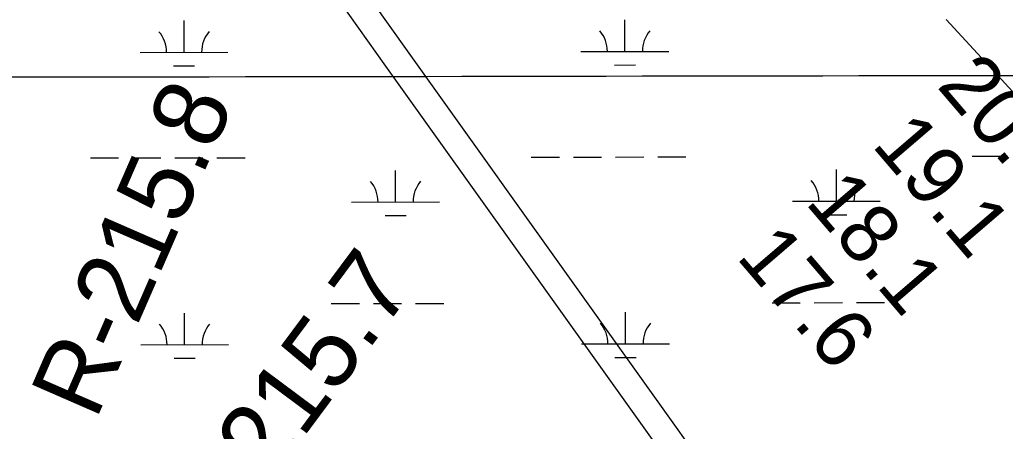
# Model space of a CAD drawing. Extents: x 3329297 to 3367176, y 649250 to 674653.
# Drawn here: x 3336729 to 3337851, y 666357 to 666825 of the extents above; entities that cross this region are included whole.
import ezdxf

# ---------------------------------------------------------------- set-up
doc = ezdxf.new("R2010")
doc.units = 0
for name, color, linetype in [('V-GRID-MAJR', 7, 'Continuous'), ('V-RIVR-EDGE', 7, 'Continuous'), ('V-RIVR-RANG', 7, 'Continuous'), ('V-RIVR-RANG-IDEN', 7, 'Continuous'), ('V-ROAD-CNTR', 7, 'Continuous'), ('V-TOPO-MINR', 7, 'Continuous'), ('V-WETL-SWMP', 7, 'Continuous')]:
    doc.layers.add(name, color=color, linetype=linetype)

msp = doc.modelspace()

# ---------------------------------------------------------------- linework, layer by layer
at = {"layer": 'V-GRID-MAJR'}
msp.add_spline([(3333412.313, 666754.8420000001), (3338670.2060000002, 666762.872), (3343928.099, 666771.667), (3349185.99, 666781.226), (3354443.88, 666791.55), (3359701.768, 666802.639), (3364959.654, 666814.493), (3364959.6550000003, 666814.493)], degree=3, dxfattribs=at)
at = {"layer": 'V-RIVR-EDGE'}
msp.add_spline([(3333408.6727218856, 669402.2502367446), (3333456.1886436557, 669390.7090641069), (3333480.632804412, 669386.5037801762), (3333498.4442359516, 669381.9004130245), (3333510.874581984, 669380.2117401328), (3333522.0532843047, 669375.2102897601), (3333537.7912833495, 669370.1975655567), (3333569.2775303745, 669364.3169323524), (3333591.646208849, 669358.8733283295), (3333623.1242567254, 669349.6768429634), (3333650.8740207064, 669341.3185446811), (3333676.1368955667, 669332.9663957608), (3333726.255338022, 669319.1644934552), (3333778.852470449, 669302.0405896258), (3333791.695248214, 669299.5219287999), (3333813.647395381, 669293.2503866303), (3333833.9385417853, 669285.739499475), (3333853.8131568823, 669277.4006741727), (3333866.2476024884, 669277.3699273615), (3333927.544747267, 669258.5665746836), (3333978.897410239, 669241.0312640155), (3334054.6962837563, 669220.1196324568), (3334082.033616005, 669212.5913221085), (3334104.3992197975, 669205.9042735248), (3334133.3862789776, 669195.0560114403), (3334212.0762741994, 669169.9923904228), (3334258.8747649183, 669154.5407611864), (3334287.450417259, 669144.9369685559), (3334323.8991686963, 669134.4847399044), (3334362.8276349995, 669121.1249912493), (3334397.6153856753, 669109.4334176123), (3334435.2973327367, 669094.8332990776), (3334441.920837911, 669091.5010486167), (3334451.864294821, 669089.8185250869), (3334460.968539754, 669083.9932361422), (3334464.6957987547, 669082.7405675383), (3334470.5005898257, 669083.555182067), (3334476.295131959, 669080.2249813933), (3334476.699364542, 669076.0791412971), (3334486.638721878, 669072.7386916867), (3334503.2159328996, 669071.8687328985), (3334523.51425356, 669067.2592163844), (3334538.4212397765, 669061.419578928), (3334550.425830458, 669055.1726342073), (3334564.912185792, 669046.8471325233), (3334575.678456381, 669042.6756700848), (3334598.8740481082, 669036.4010532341), (3334626.2165048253, 669030.9451504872), (3334690.8459000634, 669018.7653029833), (3334721.0958767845, 669015.7891151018), (3334733.1158408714, 669015.7593931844), (3334745.124531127, 669011.1703745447), (3334755.067988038, 669009.4878510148), (3334769.572791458, 669008.623016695), (3334791.1155815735, 669004.4249070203), (3334799.8196934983, 669004.4033842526), (3334813.49860856, 669004.784044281), (3334832.5524597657, 668999.7631209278), (3334841.6679785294, 668998.4971287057), (3334844.560125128, 668994.7596207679), (3334856.983296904, 668990.1695772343), (3334864.0141093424, 668983.934931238), (3334870.21595874, 668977.7023350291), (3334876.8292149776, 668970.2252693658), (3334882.2133751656, 668968.554019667), (3334894.6406465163, 668965.6219022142), (3334904.173721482, 668965.5983296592), (3334918.263018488, 668964.3200387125), (3334926.5505991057, 668963.4705777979), (3334936.0713753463, 668958.4732270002), (3334945.1674211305, 668949.3320858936), (3334956.7524058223, 668941.0137584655), (3334959.6548013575, 668941.4210657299), (3334971.6747654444, 668941.3913438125), (3334983.2812729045, 668941.777128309), (3334993.2216551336, 668938.8511602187), (3335003.5672948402, 668932.1938335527), (3335011.4250205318, 668925.1281747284), (3335021.774759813, 668920.1287741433), (3335034.198956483, 668915.9532121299), (3335054.9127835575, 668911.7571522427), (3335056.9780169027, 668908.8506571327), (3335064.8408670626, 668903.8574059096), (3335073.5357549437, 668900.1055494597), (3335080.9912978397, 668898.0146937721), (3335087.623002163, 668897.9982954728), (3335095.083669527, 668897.9798473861), (3335097.5633843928, 668895.0723273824), (3335105.0076534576, 668888.422174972), (3335114.110873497, 668882.1824045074), (3335138.1282540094, 668873.0043672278), (3335159.659770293, 668864.2469608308), (3335185.7382845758, 668850.5045023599), (3335195.2426625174, 668838.8754472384), (3335210.971437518, 668830.132389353), (3335229.1973505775, 668825.5279973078), (3335249.9019536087, 668817.6016037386), (3335252.3734693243, 668811.3782315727), (3335261.477714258, 668805.5529426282), (3335272.651292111, 668798.4790846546), (3335296.262390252, 668792.61792443), (3335327.3136578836, 668778.4486857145), (3335359.187739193, 668761.7905080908), (3335399.3381272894, 668739.7235728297), (3335432.4566780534, 668723.4768020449), (3335466.406241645, 668708.0569445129), (3335508.6372364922, 668689.3007369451), (3335535.5416391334, 668674.312784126), (3335583.9837074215, 668653.0543140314), (3335614.618443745, 668638.0571371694), (3335645.2572796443, 668624.7178863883), (3335682.08669111, 668600.586742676), (3335715.19601783, 668580.6096382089), (3335752.4522095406, 668561.4512478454), (3335771.912343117, 668553.1134474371), (3335793.8685898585, 668548.4998313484), (3335846.449323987, 668524.7442231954), (3335870.8791362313, 668514.7361979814), (3335887.859554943, 668509.3059175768), (3335894.885242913, 668500.9988639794), (3335912.676176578, 668488.1058664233), (3335927.5729138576, 668478.1214137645), (3335958.630330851, 668466.4390641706), (3335986.7812527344, 668452.6914812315), (3336001.2635084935, 668442.7080534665), (3336018.651234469, 668434.3753775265), (3336038.942380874, 668426.8644903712), (3336117.1820232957, 668387.2950410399), (3336184.2337393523, 668348.9967083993), (3336223.139657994, 668326.5183662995), (3336257.490379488, 668305.7092241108), (3336289.353186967, 668284.4917497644), (3336317.086552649, 668269.5017471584), (3336332.8173774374, 668261.5876523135), (3336456.5925930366, 668198.6944995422), (3336509.163078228, 668170.7940761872), (3336541.4485663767, 668152.8914291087), (3336585.7417198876, 668129.9852818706), (3336625.8992822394, 668110.8197172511), (3336652.80880935, 668097.9041720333), (3336753.3853585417, 668040.0421915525), (3336798.0847944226, 668013.8191672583), (3336819.6070866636, 668001.3314271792), (3336844.0256250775, 667986.7641052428), (3336862.231040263, 667973.8700827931), (3336893.6783413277, 667952.2391518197), (3336928.0331623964, 667933.0879357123), (3336960.3176256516, 667914.7708071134), (3336990.525581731, 667894.8008769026), (3337029.4202265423, 667867.7632380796), (3337069.147933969, 667842.3814755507), (3337101.0312393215, 667829.4536316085), (3337126.7014214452, 667818.199087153), (3337166.0084979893, 667790.3314603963), (3337200.355119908, 667767.8643921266), (3337228.4896434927, 667747.4851048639), (3337263.2538216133, 667726.2604562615), (3337288.909655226, 667709.2031705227), (3337372.5068105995, 667657.1859519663), (3337387.8067555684, 667642.6411776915), (3337413.867846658, 667621.8525333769), (3337448.62690031, 667598.5554771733), (3337473.4465966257, 667578.5988705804), (3337509.0233394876, 667550.7404678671), (3337579.3683600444, 667503.3153426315), (3337621.147977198, 667469.6388252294), (3337664.987703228, 667430.9834051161), (3337707.995391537, 667391.0865902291), (3337739.83155178, 667359.0925963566), (3337772.911156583, 667327.095527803), (3337812.19158589, 667288.4513815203), (3337827.070899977, 667271.4207430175), (3337829.540365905, 667264.3684078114), (3337842.772002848, 667251.4866840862), (3337873.3852164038, 667227.7853952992), (3337886.2023718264, 667214.9046964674), (3337903.1540935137, 667197.8689334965), (3337949.444837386, 667144.7005108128), (3337971.3600883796, 667123.5076339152), (3337996.1623615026, 667096.5048414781), (3338024.281511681, 667069.9083314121), (3338047.015476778, 667044.5685895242), (3338075.5337350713, 667011.7538317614), (3338104.875831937, 666976.8646166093), (3338113.5512468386, 666965.2376112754), (3338176.78038878, 666889.6451658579), (3338206.111211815, 666850.1966539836), (3338224.286905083, 666825.2826674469), (3338246.1878075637, 666798.2870492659), (3338263.5365875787, 666774.2040755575), (3338301.946033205, 666718.5682367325), (3338311.8587433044, 666704.451267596), (3338327.9712530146, 666683.2727392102), (3338335.393999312, 666667.918474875), (3338348.5989890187, 666644.2602316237), (3338362.6493400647, 666627.2316429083), (3338385.377155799, 666599.4050118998), (3338404.3818121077, 666574.4889755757), (3338412.640695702, 666562.0340320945), (3338414.686456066, 666551.2523880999), (3338422.1020281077, 666532.9967531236), (3338443.144245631, 666493.9832206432), (3338455.938853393, 666471.9839283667), (3338475.364140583, 666449.5537562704), (3338483.2228911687, 666442.9025789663), (3338498.1001554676, 666425.0429774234), (3338521.619013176, 666381.8784803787), (3338562.4938251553, 666317.5323802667), (3338585.6381721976, 666290.5336874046), (3338600.4857145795, 666260.654121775), (3338619.8659064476, 666219.9867627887), (3338640.9050492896, 666179.7297857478), (3338652.474660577, 666165.1942355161), (3338660.7232952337, 666148.5944768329), (3338708.98190755, 666053.1438146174), (3338735.395986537, 666007.4852541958), (3338756.445378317, 665971.3730923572), (3338777.085413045, 665937.3343630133), (3338810.119922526, 665887.1001075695), (3338828.6711513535, 665846.4347983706), (3338853.8315368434, 665796.6344974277), (3338873.6159612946, 665751.8212983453), (3338895.0726603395, 665712.8067409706), (3338903.7255275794, 665692.0611421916), (3338916.509886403, 665665.9170347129), (3338933.842268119, 665635.2023566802), (3338944.1407627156, 665609.4788800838), (3338956.4993661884, 665578.7765007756), (3338961.8548293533, 665565.4997685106), (3338976.7208198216, 665543.0808702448), (3338984.9725291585, 665527.7245561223), (3338995.2935714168, 665511.1196729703), (3339011.776492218, 665472.1174143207), (3339026.61583545, 665438.9219965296), (3339039.8146757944, 665412.776864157), (3339047.6160323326, 665382.9147217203), (3339085.518756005, 665289.9765709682), (3339099.521961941, 665253.8818323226), (3339113.537466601, 665222.7608719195), (3339126.3115764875, 665192.4719492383), (3339138.66710528, 665160.5261253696), (3339164.1968769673, 665092.4876126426), (3339180.2714656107, 665055.9732680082), (3339203.736003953, 664990.8412503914), (3339215.6709018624, 664956.4095622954), (3339231.2756647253, 664897.5142404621), (3339241.1391799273, 664863.5021583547), (3339253.8948417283, 664825.7525683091), (3339262.1168291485, 664798.3762901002), (3339275.2900471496, 664761.8691197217), (3339290.5336229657, 664724.5278618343), (3339306.203979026, 664692.1593572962), (3339318.964765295, 664656.4821748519), (3339324.3038301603, 664636.5737382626), (3339336.6409108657, 664597.1672470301), (3339352.318441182, 664567.7001131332), (3339365.5090823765, 664538.2391285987), (3339372.0946664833, 664519.571061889), (3339374.1014808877, 664493.0391201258), (3339373.2376714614, 664478.9487982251), (3339373.218198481, 664471.0736493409), (3339377.310744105, 664449.9248428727), (3339393.81416278, 664419.2122146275), (3339410.3083574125, 664384.7692527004), (3339423.473376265, 664344.9462301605), (3339458.488052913, 664257.4035134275), (3339469.999245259, 664219.2425165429), (3339470.384004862, 664207.2215275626), (3339477.7913777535, 664185.6500404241), (3339481.0559852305, 664164.9177652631), (3339486.3827513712, 664140.0355504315), (3339490.074139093, 664124.2760286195), (3339499.5651934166, 664107.2587137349), (3339512.7363616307, 664069.9225803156), (3339523.8248733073, 664028.4467561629), (3339527.4803897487, 663998.1803811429), (3339528.238635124, 663969.5791064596), (3339525.707675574, 663951.762550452), (3339522.3764500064, 663945.5535267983), (3339521.1176320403, 663939.3393786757), (3339523.9841562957, 663925.2398327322), (3339554.1172951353, 663875.0127515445), (3339569.3567713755, 663836.013567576), (3339574.2506079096, 663803.671710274), (3339577.0792110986, 663774.2363480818), (3339586.9191537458, 663730.6911910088), (3339599.6707159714, 663691.2836748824), (3339610.337571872, 663646.907504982), (3339623.109631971, 663615.7896192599), (3339630.5211044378, 663595.8760582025), (3339633.8369565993, 663595.867859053), (3339642.963749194, 663599.1611635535), (3339642.95145047, 663594.1873853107), (3339646.19760986, 663565.9944427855), (3339654.4124230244, 663535.7167939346), (3339664.2810626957, 663503.7771194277), (3339677.0346747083, 663465.1985663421), (3339691.8617192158, 663427.0293703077), (3339697.1997591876, 663406.7064521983), (3339697.163887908, 663392.1995989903), (3339697.1362157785, 663381.008597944), (3339704.945771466, 663354.4623076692), (3339710.6767701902, 663325.4342527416), (3339723.838714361, 663284.3677856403), (3339738.66883355, 663247.4420341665), (3339746.0680072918, 663222.5546948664), (3339747.677763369, 663203.069963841), (3339746.386148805, 663183.5924070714), (3339745.485443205, 663154.5807504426), (3339745.0115178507, 663130.5418471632), (3339742.911438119, 663119.3559705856), (3339739.5658640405, 663107.3442056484), (3339737.017481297, 663082.4814637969), (3339735.309335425, 663062.1759688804), (3339736.911917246, 663039.7898672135), (3339742.242782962, 663016.5655784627), (3339743.8884103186, 663011.5877006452), (3339748.0332255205, 663011.5774517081), (3339751.7584347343, 663009.4958200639), (3339753.8134191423, 663002.4445097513), (3339760.0162934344, 662996.6263950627), (3339761.245389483, 662990.8205790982), (3339763.695382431, 662975.8930950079), (3339763.2286313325, 662954.7555623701), (3339760.681273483, 662930.3073020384), (3339757.773753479, 662927.827587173), (3339749.0686166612, 662927.4346284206), (3339743.2658753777, 662927.4489769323), (3339738.698379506, 662924.1443986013), (3339734.9526724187, 662917.9363998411), (3339730.3882512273, 662915.8752660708), (3339727.477656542, 662912.1521066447), (3339727.0519011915, 662907.5938348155), (3339732.421712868, 662900.1198438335), (3339737.35654515, 662884.3572473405), (3339741.878945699, 662869.4246387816), (3339745.186598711, 662866.1005874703), (3339748.091044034, 662867.336857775), (3339750.602530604, 662877.2782648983), (3339752.6790377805, 662878.9310665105), (3339754.3287647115, 662875.611114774), (3339755.552736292, 662867.7328912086), (3339761.748436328, 662859.0134058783), (3339764.214827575, 662850.7176261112), (3339762.540503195, 662844.0900213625), (3339761.6572207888, 662822.1245505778), (3339758.317796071, 662812.5996747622), (3339756.6332227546, 662801.8272548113), (3339759.4905229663, 662783.9973751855), (3339757.4068415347, 662779.4432029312), (3339754.8933051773, 662768.6728327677), (3339755.279089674, 662757.0663253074), (3339757.7475307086, 662749.5995085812), (3339761.867748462, 662739.6417031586), (3339755.6290028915, 662730.952964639), (3339746.4612145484, 662711.0803993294), (3339737.739679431, 662704.055736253), (3339732.763851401, 662703.239071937), (3339730.26876313, 662699.9293691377), (3339733.558992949, 662689.5591319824), (3339736.8440983, 662677.1164872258), (3339737.236032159, 662667.9968688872), (3339731.8262496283, 662659.3060805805), (3339726.401093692, 662644.39806947), (3339724.3204869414, 662641.0873417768), (3339729.6892737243, 662633.1988692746), (3339729.674925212, 662627.3961279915), (3339727.1829116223, 662625.3298697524), (3339721.795676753, 662625.7576748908), (3339721.7700544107, 662615.3956368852), (3339722.9684036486, 662597.1553753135), (3339722.8782130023, 662560.6810015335), (3339725.302583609, 662535.3914794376), (3339725.2656874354, 662520.4701447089), (3339726.839572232, 662486.4785604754), (3339724.295289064, 662463.2737447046), (3339713.0427943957, 662438.4325256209), (3339703.8709064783, 662416.9020342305), (3339699.6635727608, 662391.6289104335), (3339692.887358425, 662333.2034143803), (3339688.2409457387, 662297.9837589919), (3339687.3535637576, 662274.3603621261), (3339683.5781347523, 662256.1323992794), (3339676.077496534, 662239.9860680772), (3339666.0725460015, 662216.7997003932), (3339659.795879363, 662192.7751456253), (3339656.8422391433, 662171.6437623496), (3339654.6570932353, 662126.0559195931), (3339650.425162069, 662090.8352393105), (3339644.542479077, 662058.5200292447), (3339643.666370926, 662039.4559291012), (3339638.218667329, 662015.4293245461), (3339634.446313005, 661998.4448062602), (3339628.5779785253, 661971.9323374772), (3339618.9803352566, 661945.8435742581), (3339616.461674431, 661933.0007964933), (3339617.227094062, 661907.3008924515), (3339619.634041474, 661874.9651845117), (3339617.096932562, 661854.6617393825), (3339612.9295696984, 661845.5533948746), (3339610.8346144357, 661836.4399258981), (3339609.9892530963, 661829.8102713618), (3339609.965680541, 661820.2771963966), (3339609.942107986, 661810.7441214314), (3339603.7084868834, 661804.1277905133), (3339600.795842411, 661799.5756680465), (3339598.6875635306, 661785.0739393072), (3339594.933657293, 661775.5500883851), (3339590.3343897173, 661759.3965829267), (3339588.631368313, 661741.1634956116), (3339585.7105246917, 661733.2955209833), (3339580.722397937, 661727.5050784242), (3339574.0814695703, 661723.7911430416), (3339572.818552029, 661715.9190688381), (3339571.9342447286, 661693.5391165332), (3339563.9637807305, 661655.0118081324), (3339553.9137348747, 661613.5882535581), (3339540.5539862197, 661574.6597872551), (3339527.603594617, 661533.6578884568), (3339508.4472540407, 661497.230659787), (3339490.1075777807, 661455.8276030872), (3339486.769177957, 661446.7172087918), (3339487.148813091, 661432.62381221), (3339486.2696302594, 661412.3162675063), (3339484.591206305, 661404.0307366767), (3339476.68531061, 661391.61576405), (3339467.94942698, 661378.7883596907), (3339452.99427076, 661365.1473656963), (3339446.7729483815, 661363.5048130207), (3339440.969182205, 661363.1046800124), (3339433.902498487, 661354.8324728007), (3339423.5189377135, 661346.1539832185), (3339398.2068679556, 661334.6110191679), (3339381.1936526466, 661326.7778909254), (3339369.985228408, 661319.7593772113), (3339357.514911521, 661305.2832708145), (3339344.6034658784, 661280.0316697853), (3339332.9723609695, 661269.6983288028), (3339320.9370234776, 661263.5108279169), (3339313.88981274, 661263.1137695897), (3339310.1666533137, 661266.0243642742), (3339308.108594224, 661271.8322300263), (3339302.7459568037, 661282.2075916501), (3339298.6113905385, 661286.3626557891), (3339290.7423910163, 661288.8690178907), (3339284.9396497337, 661288.8833664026), (3339274.9838940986, 661285.5921116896), (3339261.2752571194, 661273.1914875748), (3339255.456117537, 661266.574131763), (3339248.8223634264, 661265.7615670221), (3339234.7269170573, 661264.5529688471), (3339224.3638541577, 661264.1641096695), (3339216.476406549, 661259.2098044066), (3339211.8996866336, 661252.1748923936), (3339209.4035734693, 661248.4507080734), (3339211.04202657, 661240.5714596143), (3339215.5736511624, 661229.3691847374), (3339215.521381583, 661208.2306272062), (3339213.4069533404, 661191.2420093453), (3339208.832283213, 661185.0360603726), (3339198.8457807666, 661169.3103600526), (3339190.952183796, 661161.8691656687), (3339179.344651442, 661161.068899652), (3339154.487034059, 661165.6896899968), (3339127.9735403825, 661171.1435429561), (3339111.4065782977, 661176.158316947), (3339105.1893554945, 661176.1736903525), (3339096.8946006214, 661174.1217806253), (3339090.6640541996, 661168.7488942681), (3339085.6615789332, 661157.1557104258), (3339071.9488423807, 661143.0971602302), (3339054.9223034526, 661129.8757722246), (3339020.0781836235, 661118.7708622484), (3338993.5298435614, 661110.1323435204), (3338978.5828864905, 661099.8072016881), (3338965.285656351, 661086.162108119), (3338953.6268793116, 661064.6377660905), (3338937.398556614, 661038.9798826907)], degree=3, dxfattribs=at)
at = {"layer": 'V-ROAD-CNTR'}
for points in [[(3337742.811476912, 665994.8879834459), (3337585.573791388, 666208.519556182), (3337170.4756215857, 666789.6073940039), (3337091.545779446, 666900.725171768)], [(3337714.7805329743, 665982.360008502), (3337561.285839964, 666190.9075914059), (3337146.041670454, 666772.2014288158), (3337074.184814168, 666873.3612264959)]]:
    msp.add_lwpolyline(points, dxfattribs=at)
at = {"layer": 'V-TOPO-MINR'}
msp.add_lwpolyline([(3337877.455223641, 666723.6623920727), (3337783.791010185, 666825.3762949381)], dxfattribs=at)
at = {"layer": 'V-WETL-SWMP'}
for p, q in [((3336916.20383434, 666787.930952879), (3336916.1357843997, 666823.9308837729)), ((3337418.1109294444, 666788.8796506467), (3337418.042879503, 666824.8795815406)), ((3336866.2039244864, 666787.8364437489), (3336966.2037441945, 666788.0254620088)), ((3337368.11101959, 666788.7851415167), (3337468.1108392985, 666788.9741597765)), ((3336904.2330248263, 666772.4773003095), (3336928.232981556, 666772.5226646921)), ((3337406.1401199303, 666773.4259980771), (3337430.14007666, 666773.4713624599)), ((3336809.586994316, 666667.6582287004), (3336841.586936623, 666667.7187145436)), ((3336857.586907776, 666667.7489574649), (3336889.586850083, 666667.8094433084)), ((3336905.586821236, 666667.8396862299), (3336937.586763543, 666667.9001720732)), ((3336953.5867346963, 666667.9304149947), (3336985.586677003, 666667.9909008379)), ((3337311.49408942, 666668.6069264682), (3337343.494031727, 666668.6674123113)), ((3337359.49400288, 666668.6976552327), (3337391.4939451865, 666668.7581410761)), ((3337407.49391634, 666668.7883839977), (3337439.493858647, 666668.8488698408)), ((3337455.4938298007, 666668.8791127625), (3337487.493772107, 666668.9395986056)), ((3337813.4011845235, 666669.5556242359), (3337845.401126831, 666669.6161100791)), ((3337156.998284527, 666617.5728167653), (3337156.9302345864, 666653.5727476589)), ((3337658.905379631, 666618.5215145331), (3337658.83732969, 666654.5214454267)), ((3337106.9983746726, 666617.4783076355), (3337206.9981943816, 666617.6673258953)), ((3337608.905469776, 666618.4270054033), (3337708.9052894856, 666618.6160236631)), ((3337145.027475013, 666602.1191641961), (3337169.0274317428, 666602.1645285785)), ((3337646.934570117, 666603.0678619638), (3337670.9345268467, 666603.1132263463)), ((3337083.808615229, 666502.002283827), (3337115.808557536, 666502.06276967)), ((3337131.8085286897, 666502.0930125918), (3337163.808470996, 666502.1534984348)), ((3337179.80844215, 666502.1837413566), (3337211.8083844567, 666502.2442271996)), ((3337585.715710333, 666502.9509815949), (3337617.7156526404, 666503.0114674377)), ((3337633.7156237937, 666503.0417103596), (3337665.7155661, 666503.1021962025)), ((3337681.7155372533, 666503.1324391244), (3337713.7154795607, 666503.1929249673)), ((3336916.8326819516, 666455.2565914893), (3336916.764632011, 666491.2565223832)), ((3337418.739777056, 666456.2052892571), (3337418.671727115, 666492.205220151)), ((3336866.8327720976, 666455.1620823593), (3336966.832591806, 666455.3511006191)), ((3337368.7398672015, 666456.1107801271), (3337468.7396869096, 666456.2997983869)), ((3336904.8618724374, 666439.8029389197), (3336928.861829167, 666439.8483033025)), ((3337406.768967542, 666440.7516366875), (3337430.7689242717, 666440.7970010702))]:
    msp.add_line(p, q, dxfattribs=at)
for centre, radius, start, end in [((3337362.86719543, 666789.2500336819), 35.24628790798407, 359.3364795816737, 40.88013791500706), ((3337473.3528684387, 666789.4588721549), 35.24628790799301, 139.33647639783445, 180.88013473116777), ((3336860.9601003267, 666788.3013359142), 35.24628790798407, 359.3364795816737, 40.88013791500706), ((3336971.445773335, 666788.5101743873), 35.24628790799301, 139.33647639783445, 180.88013473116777), ((3337101.7545505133, 666617.9431998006), 35.24628790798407, 359.3364795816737, 40.88013791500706), ((3337212.2402235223, 666618.1520382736), 35.24628790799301, 139.33647639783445, 180.88013473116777), ((3337603.6616456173, 666618.8918975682), 35.24628790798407, 359.3364795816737, 40.88013791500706), ((3337714.147318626, 666619.1007360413), 35.24628790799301, 139.33647639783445, 180.88013473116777), ((3336861.588947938, 666455.6269745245), 35.24628790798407, 359.3364795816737, 40.88013791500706), ((3336972.0746209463, 666455.8358129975), 35.24628790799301, 139.33647639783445, 180.88013473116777), ((3337363.496043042, 666456.5756722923), 35.24628790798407, 359.3364795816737, 40.88013791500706), ((3337473.9817160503, 666456.7845107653), 35.24628790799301, 139.33647639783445, 180.88013473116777)]:
    msp.add_arc(centre, radius, start, end, dxfattribs=at)

# ---------------------------------------------------------------- texts
at = {"layer": 'V-RIVR-RANG'}
for s, p in [('20.9', (3337772.1113818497, 666749.3354993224)), ('19.1', (3337698.0662820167, 666682.0629465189)), ('18.1', (3337622.304282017, 666616.7939465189)), ('17.6', (3337543.7952417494, 666554.7280310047))]:
    msp.add_text(s, height=67, rotation=310.60832571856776, dxfattribs=at).set_placement(p)
at = {"layer": 'V-RIVR-RANG-IDEN'}
for s, height, rotation, p in [('R-215.8', 82.99999800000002, 66.45605742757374, (3336815.684, 666368.255)), ('R-215.7', 82.99999800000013, 53.341700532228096, (3336944.089, 666204.245))]:
    msp.add_text(s, height=height, rotation=rotation, dxfattribs=at).set_placement(p)

doc.saveas('drawing.dxf')
